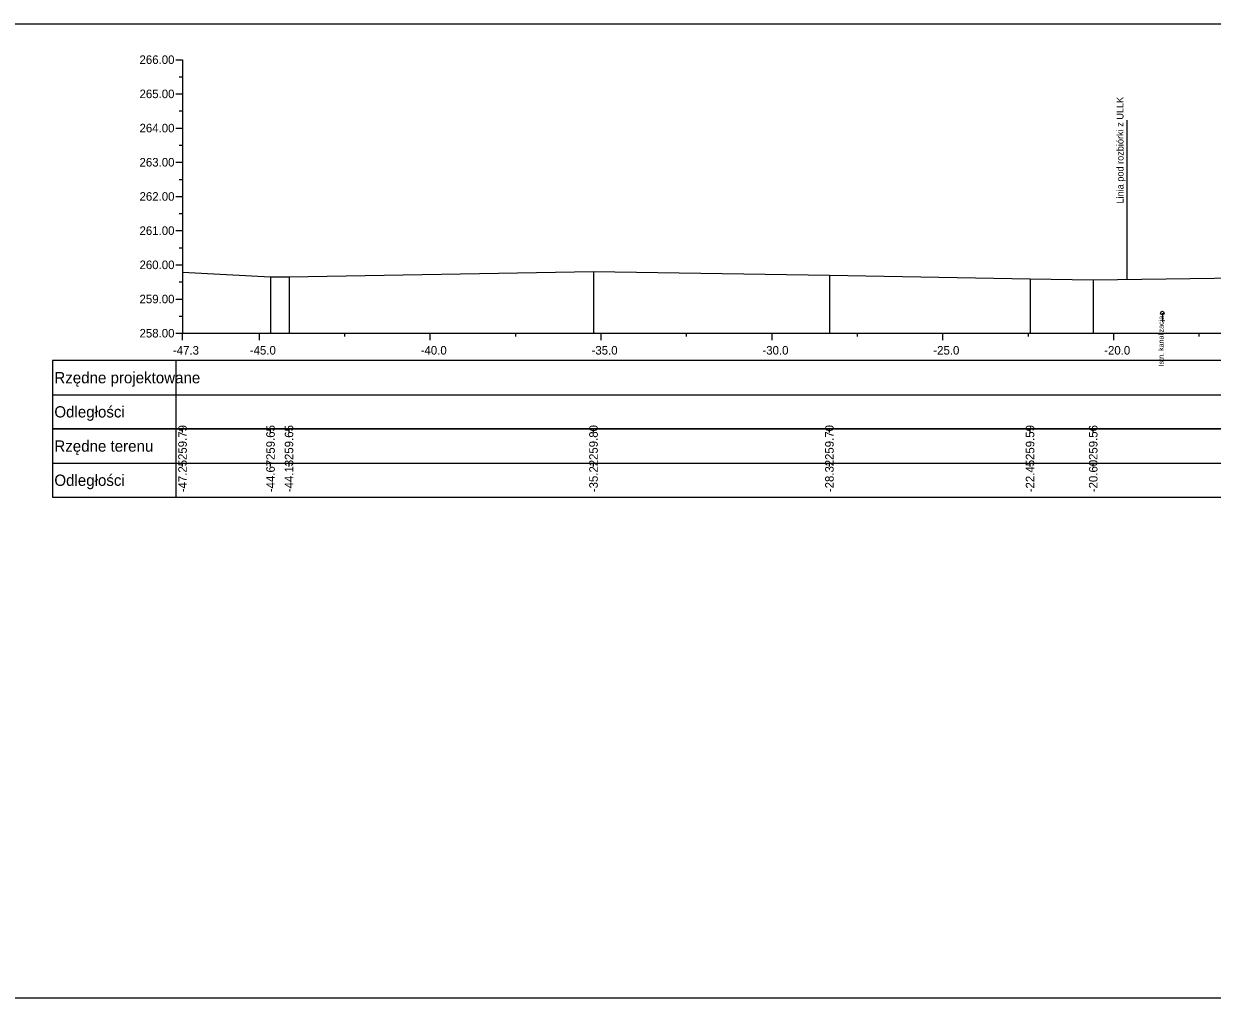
# Model space of a CAD drawing. Extents: x 6516023 to 6560129, y 5513077 to 5529206.
# Drawn here: x 6519730.82 to 6519765.59, y 5514551.66 to 5514580.16 of the extents above; entities that cross this region are included whole.
import ezdxf

# ---------------------------------------------------------------- set-up
doc = ezdxf.new("R2010")
doc.units = 0
for name, color, linetype in [('TOR_PRZEK_P-kable', 7, 'Continuous'), ('TOR_PRZEK_P-tabelka istniejace', 7, 'Continuous'), ('TOR_PRZEK_P-tabelka projektowane', 7, 'Continuous'), ('TOR_PRZEK_P-teren istniejacy', 7, 'Continuous'), ('TOR_PRZEK_P-uklad odniesienia', 7, 'Continuous'), ('TOR_PS_T-granica PKP-projektowana', 7, 'Continuous'), ('TOR_RAMKI-ramka+tabelka 1', 7, 'Continuous')]:
    doc.layers.add(name, color=color, linetype=linetype)

msp = doc.modelspace()

# ---------------------------------------------------------------- linework, layer by layer
at = {"layer": 'TOR_PRZEK_P-kable'}
msp.add_line((6519764.134, 5514571.697), (6519764.134, 5514571.427), dxfattribs=at)
msp.add_circle((6519764.134, 5514571.697), 0.05, dxfattribs=at)
at = {"layer": 'TOR_PRZEK_P-tabelka istniejace'}
for p, q in [((6519731.663, 5514568.306), (6519731.663, 5514566.306)), ((6519735.263, 5514568.306), (6519735.263, 5514566.306)), ((6519735.463, 5514568.206), (6519735.463, 5514568.306)), ((6519738.038, 5514568.206), (6519738.038, 5514568.306)), ((6519738.579, 5514568.206), (6519738.579, 5514568.306)), ((6519747.489, 5514568.206), (6519747.489, 5514568.306)), ((6519754.392, 5514568.206), (6519754.392, 5514568.306)), ((6519760.263, 5514568.206), (6519760.263, 5514568.306)), ((6519762.111, 5514568.206), (6519762.111, 5514568.306)), ((6519731.663, 5514567.306), (6519825.463, 5514567.306)), ((6519735.463, 5514567.206), (6519735.463, 5514567.306)), ((6519738.038, 5514567.206), (6519738.038, 5514567.306)), ((6519738.579, 5514567.206), (6519738.579, 5514567.306)), ((6519747.489, 5514567.206), (6519747.489, 5514567.306)), ((6519754.392, 5514567.206), (6519754.392, 5514567.306)), ((6519760.263, 5514567.206), (6519760.263, 5514567.306)), ((6519762.111, 5514567.206), (6519762.111, 5514567.306))]:
    msp.add_line(p, q, dxfattribs=at)
for points in [[(6519735.463, 5514572.894), (6519735.463, 5514571.306), (6519735.463, 5514571.176), (6519735.463, 5514571.106)], [(6519747.489, 5514572.907), (6519747.489, 5514571.306), (6519747.489, 5514571.176), (6519747.489, 5514571.106)], [(6519754.392, 5514572.808), (6519754.392, 5514571.306), (6519754.392, 5514571.176), (6519754.392, 5514571.106)], [(6519738.038, 5514572.754), (6519738.038, 5514571.306), (6519738.038, 5514571.176), (6519738.038, 5514571.106)], [(6519738.579, 5514572.755), (6519738.579, 5514571.306), (6519738.579, 5514571.176), (6519738.579, 5514571.106)], [(6519760.263, 5514572.693), (6519760.263, 5514571.306), (6519760.263, 5514571.176), (6519760.263, 5514571.106)], [(6519762.111, 5514572.667), (6519762.111, 5514571.306), (6519762.111, 5514571.176), (6519762.111, 5514571.106)]]:
    msp.add_lwpolyline(points, dxfattribs=at)
msp.add_lwpolyline([(6519731.663, 5514568.306), (6519731.663, 5514566.306), (6519825.463, 5514566.306), (6519825.463, 5514568.306)], close=True, dxfattribs=at)
at = {"layer": 'TOR_PRZEK_P-tabelka projektowane'}
for p, q in [((6519731.663, 5514570.306), (6519731.663, 5514568.306)), ((6519735.263, 5514570.306), (6519735.263, 5514568.306)), ((6519731.663, 5514569.306), (6519825.463, 5514569.306))]:
    msp.add_line(p, q, dxfattribs=at)
msp.add_lwpolyline([(6519731.663, 5514570.306), (6519731.663, 5514568.306), (6519825.463, 5514568.306), (6519825.463, 5514570.306)], close=True, dxfattribs=at)
at = {"layer": 'TOR_PRZEK_P-teren istniejacy'}
msp.add_lwpolyline([(6519735.463, 5514572.894), (6519738.038, 5514572.754), (6519738.579, 5514572.755), (6519747.489, 5514572.907), (6519754.392, 5514572.808), (6519760.263, 5514572.693), (6519762.111, 5514572.667), (6519767.085, 5514572.74)], dxfattribs=at)
at = {"layer": 'TOR_PRZEK_P-uklad odniesienia'}
for p, q in [((6519735.263, 5514579.106), (6519735.463, 5514579.106)), ((6519735.463, 5514579.106), (6519735.463, 5514571.106)), ((6519735.363, 5514578.606), (6519735.463, 5514578.606)), ((6519735.263, 5514578.106), (6519735.463, 5514578.106)), ((6519735.363, 5514577.606), (6519735.463, 5514577.606)), ((6519735.263, 5514577.106), (6519735.463, 5514577.106)), ((6519735.363, 5514576.606), (6519735.463, 5514576.606)), ((6519735.263, 5514576.106), (6519735.463, 5514576.106)), ((6519735.363, 5514575.606), (6519735.463, 5514575.606)), ((6519735.263, 5514575.106), (6519735.463, 5514575.106)), ((6519735.363, 5514574.606), (6519735.463, 5514574.606)), ((6519735.263, 5514574.106), (6519735.463, 5514574.106)), ((6519735.363, 5514573.606), (6519735.463, 5514573.606)), ((6519735.263, 5514573.106), (6519735.463, 5514573.106)), ((6519735.363, 5514572.606), (6519735.463, 5514572.606)), ((6519735.263, 5514572.106), (6519735.463, 5514572.106)), ((6519735.363, 5514571.606), (6519735.463, 5514571.606)), ((6519735.263, 5514571.106), (6519735.463, 5514571.106)), ((6519735.463, 5514571.106), (6519825.463, 5514571.106)), ((6519735.463, 5514571.006), (6519735.463, 5514571.106)), ((6519735.463, 5514570.906), (6519735.463, 5514571.106)), ((6519737.713, 5514570.906), (6519737.713, 5514571.106)), ((6519740.213, 5514571.006), (6519740.213, 5514571.106)), ((6519742.713, 5514570.906), (6519742.713, 5514571.106)), ((6519745.213, 5514571.006), (6519745.213, 5514571.106)), ((6519747.713, 5514570.906), (6519747.713, 5514571.106)), ((6519750.213, 5514571.006), (6519750.213, 5514571.106)), ((6519752.713, 5514570.906), (6519752.713, 5514571.106)), ((6519755.213, 5514571.006), (6519755.213, 5514571.106)), ((6519757.713, 5514570.906), (6519757.713, 5514571.106)), ((6519760.213, 5514571.006), (6519760.213, 5514571.106)), ((6519762.713, 5514570.906), (6519762.713, 5514571.106)), ((6519765.213, 5514571.006), (6519765.213, 5514571.106))]:
    msp.add_line(p, q, dxfattribs=at)
at = {"layer": 'TOR_PS_T-granica PKP-projektowana'}
msp.add_line((6519763.109, 5514572.681), (6519763.109, 5514577.339), dxfattribs=at)
at = {"layer": 'TOR_RAMKI-ramka+tabelka 1'}
msp.add_lwpolyline([(6519632.013, 5514580.156), (6519879.513, 5514580.156), (6519879.513, 5514551.656), (6519632.013, 5514551.656)], close=True, dxfattribs=at)

# ---------------------------------------------------------------- texts
at = {"layer": 'TOR_PRZEK_P-kable'}
msp.add_text('Istn. kanalizacja', height=0.14999, rotation=90.0511, dxfattribs=at).set_placement((6519764.172, 5514570.14))
at = {"layer": 'TOR_PRZEK_P-tabelka istniejace'}
for s, p in [('259.79', (6519735.588, 5514567.398)), ('259.65', (6519738.163, 5514567.397)), ('259.65', (6519738.704, 5514567.397)), ('259.80', (6519747.614, 5514567.398)), ('259.70', (6519754.517, 5514567.398)), ('259.59', (6519760.388, 5514567.398)), ('259.56', (6519762.236, 5514567.398)), ('-47.25', (6519735.588, 5514566.453)), ('-44.67', (6519738.163, 5514566.455)), ('-44.13', (6519738.704, 5514566.454)), ('-35.22', (6519747.614, 5514566.456)), ('-28.32', (6519754.517, 5514566.456)), ('-22.45', (6519760.388, 5514566.453)), ('-20.60', (6519762.236, 5514566.455))]:
    msp.add_text(s, height=0.25, rotation=90, dxfattribs=at).set_placement(p)
for s, p in [('Rzędne terenu', (6519731.713, 5514567.641)), ('Odległości', (6519731.713, 5514566.641))]:
    msp.add_text(s, height=0.33, dxfattribs=at).set_placement(p)
at = {"layer": 'TOR_PRZEK_P-tabelka projektowane'}
for s, p in [('Rzędne projektowane', (6519731.713, 5514569.641)), ('Odległości', (6519731.713, 5514568.641))]:
    msp.add_text(s, height=0.33, dxfattribs=at).set_placement(p)
at = {"layer": 'TOR_PRZEK_P-uklad odniesienia'}
for s, height, p in [('266.00', 0.25, (6519734.205, 5514578.981)), ('265.00', 0.25, (6519734.205, 5514577.981)), ('264.00', 0.25, (6519734.205, 5514576.981)), ('263.00', 0.25, (6519734.205, 5514575.981)), ('262.00', 0.25, (6519734.205, 5514574.981)), ('261.00', 0.25, (6519734.205, 5514573.981)), ('260.00', 0.25, (6519734.205, 5514572.981)), ('259.00', 0.25, (6519734.205, 5514571.981)), ('258.00', 0.25, (6519734.205, 5514570.981)), ('-', 0.0001, (6519735.463, 5514571.106)), ('-47.3', 0.25, (6519735.182, 5514570.481)), ('-45.0', 0.25, (6519737.432, 5514570.481)), ('-40.0', 0.25, (6519742.432, 5514570.481)), ('-35.0', 0.25, (6519747.432, 5514570.481)), ('-30.0', 0.25, (6519752.432, 5514570.481)), ('-25.0', 0.25, (6519757.432, 5514570.481)), ('-20.0', 0.25, (6519762.432, 5514570.481))]:
    msp.add_text(s, height=height, dxfattribs=at).set_placement(p)
at = {"layer": 'TOR_PS_T-granica PKP-projektowana'}
msp.add_text('Linia pod rozbiórki z ULLK', height=0.2, rotation=90.0511, dxfattribs=at).set_placement((6519762.999, 5514574.898))

doc.saveas('drawing.dxf')
